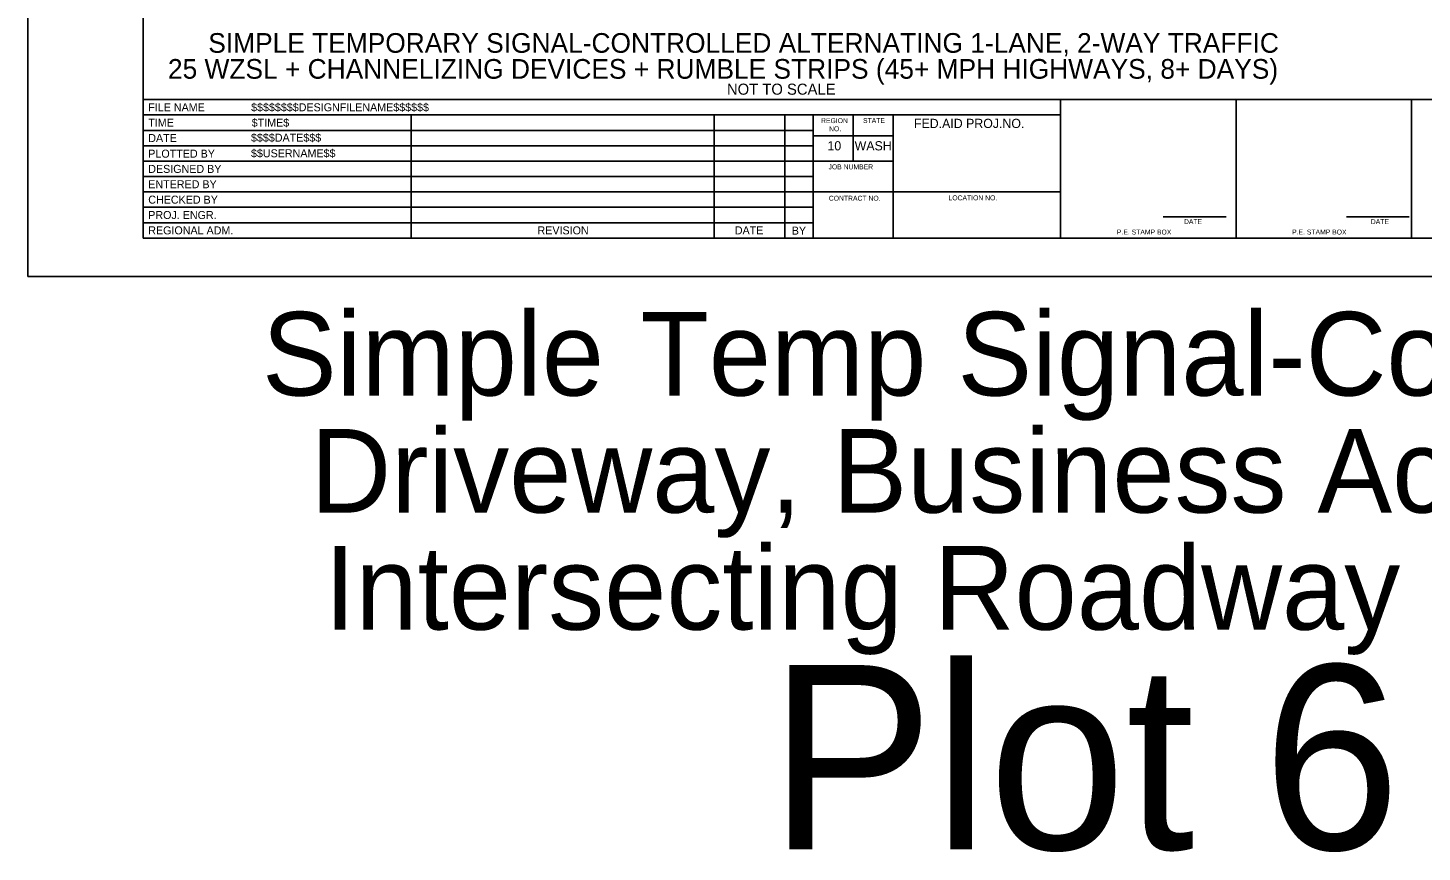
# Model space of a CAD drawing. Extents: x 99977 to 100176, y 99905 to 100011.
# Drawn here: x 100099.06 to 100110.4, y 99995.01 to 100001.71 of the extents above; entities that cross this region are included whole.
import ezdxf

# ---------------------------------------------------------------- set-up
doc = ezdxf.new("R2010")
doc.units = 0
for name, color, linetype in [('SH_DE_DetailHeading1Text', 7, 'Continuous'), ('SH_GI_PlotLimits', 7, 'Continuous'), ('SH_GI_SheetBorder', 7, 'Continuous'), ('SH_GI_SheetLocationText', 7, 'Continuous'), ('SH_GI_SheetTextInCells', 7, 'Continuous'), ('SH_GI_TitleBlockText', 7, 'Continuous')]:
    doc.layers.add(name, color=color, linetype=linetype)

msp = doc.modelspace()

# ---------------------------------------------------------------- linework, layer by layer
at = {"layer": 'SH_GI_PlotLimits'}
msp.add_lwpolyline([(100099.062, 99999.687), (100116.062, 99999.687), (100116.062, 100010.687), (100099.062, 100010.687)], close=True, dxfattribs=at)
at = {"layer": 'SH_GI_SheetBorder'}
for p, q in [((100100, 100010.375), (100100, 100000)), ((100100, 100001.126), (100115.75, 100001.126)), ((100107.457, 100000), (100107.457, 100001.126)), ((100108.883, 100000), (100108.883, 100001.126)), ((100110.309, 100001.126), (100110.309, 100000)), ((100100, 100001.001), (100107.457, 100001.001)), ((100102.179, 100001.001), (100102.179, 100000)), ((100104.641, 100001.001), (100104.641, 100000)), ((100105.216, 100001.001), (100105.216, 100000)), ((100105.445, 100001.001), (100105.445, 100000)), ((100105.772, 100000.625), (100105.772, 100001.001)), ((100106.096, 100000), (100106.096, 100001.001)), ((100100, 100000.876), (100102.182, 100000.876)), ((100102.182, 100000.876), (100105.447, 100000.876)), ((100106.096, 100000.831), (100105.447, 100000.831)), ((100100, 100000.751), (100102.182, 100000.751)), ((100102.182, 100000.751), (100105.447, 100000.751)), ((100100, 100000.625), (100105.447, 100000.625)), ((100106.096, 100000.625), (100105.447, 100000.625)), ((100100, 100000.5), (100105.447, 100000.5)), ((100100, 100000.375), (100105.447, 100000.375)), ((100107.457, 100000.375), (100105.447, 100000.375)), ((100100, 100000.25), (100105.447, 100000.25)), ((100100, 100000.125), (100105.447, 100000.125)), ((100108.29, 100000.173), (100108.802, 100000.173)), ((100109.78, 100000.173), (100110.291, 100000.173)), ((100100, 100000), (100115.75, 100000))]:
    msp.add_line(p, q, dxfattribs=at)

# ---------------------------------------------------------------- texts
at = {"layer": 'SH_DE_DetailHeading1Text'}
for s, height, p in [('SIMPLE TEMPORARY SIGNAL-CONTROLLED ALTERNATING 1-LANE, 2-WAY TRAFFIC', 0.16, (100100.529, 100001.507)), ('25 WZSL + CHANNELIZING DEVICES + RUMBLE STRIPS (45+ MPH HIGHWAYS, 8+ DAYS)', 0.16, (100100.201, 100001.296)), ('NOT TO SCALE', 0.09, (100104.745, 100001.166))]:
    msp.add_text(s, height=height, rotation=360, dxfattribs=at).set_placement(p)
at = {"layer": 'SH_GI_SheetLocationText'}
for s, height, p in [('Simple', 0.68, (100100.966, 99998.719)), (' Temp Signal-Controlled', 0.68, (100103.789, 99998.719)), ('Driveway, Business Access, &', 0.68, (100101.359, 99997.767)), ('Intersecting Roadway Details', 0.68, (100101.473, 99996.815)), ('Plot 6', 1.5, (100105.088, 99995.027))]:
    msp.add_text(s, height=height, dxfattribs=at).set_placement(p)
at = {"layer": 'SH_GI_SheetTextInCells'}
for s, height, p in [('FILE NAME', 0.0651, (100100.041, 100001.031)), ('TIME', 0.0651, (100100.041, 100000.906)), ('REGION', 0.04, (100105.51, 100000.935)), ('NO.', 0.04, (100105.575, 100000.869)), ('STATE', 0.04, (100105.851, 100000.936)), ('FED.AID PROJ.NO.', 0.07506, (100106.265, 100000.895)), ('DATE', 0.0651, (100100.041, 100000.781)), ('10', 0.0751, (100105.562, 100000.713)), ('WASH', 0.0751, (100105.783, 100000.713)), ('PLOTTED BY', 0.0651, (100100.041, 100000.654)), ('DESIGNED BY', 0.06505, (100100.041, 100000.53)), ('JOB NUMBER', 0.04, (100105.571, 100000.559)), ('ENTERED BY', 0.0651, (100100.041, 100000.405)), ('CHECKED BY', 0.0651, (100100.041, 100000.28)), ('CONTRACT NO.', 0.04003, (100105.573, 100000.304)), ('LOCATION NO.', 0.04003, (100106.546, 100000.307)), ('PROJ. ENGR.', 0.06505, (100100.041, 100000.155)), ('REGIONAL ADM.', 0.06505, (100100.041, 100000.03)), ('REVISION', 0.0651, (100103.205, 100000.03)), ('DATE', 0.0651, (100104.809, 100000.03)), ('BY', 0.0651, (100105.272, 100000.028)), ('DATE', 0.04, (100108.46, 100000.114)), ('DATE', 0.04, (100109.979, 100000.114)), ('P.E. STAMP BOX', 0.04003, (100107.915, 100000.029)), ('P.E. STAMP BOX', 0.04003, (100109.339, 100000.029))]:
    msp.add_text(s, height=height, dxfattribs=at).set_placement(p)
at = {"layer": 'SH_GI_TitleBlockText'}
for s, height, p in [('$$$$$$$$DESIGNFILENAME$$$$$$', 0.06505, (100100.877, 100001.031)), ('$TIME$', 0.0651, (100100.882, 100000.906)), ('$$$$DATE$$$', 0.06505, (100100.876, 100000.784)), ('$$USERNAME$$', 0.06505, (100100.876, 100000.657))]:
    msp.add_text(s, height=height, dxfattribs=at).set_placement(p)

doc.saveas('drawing.dxf')
